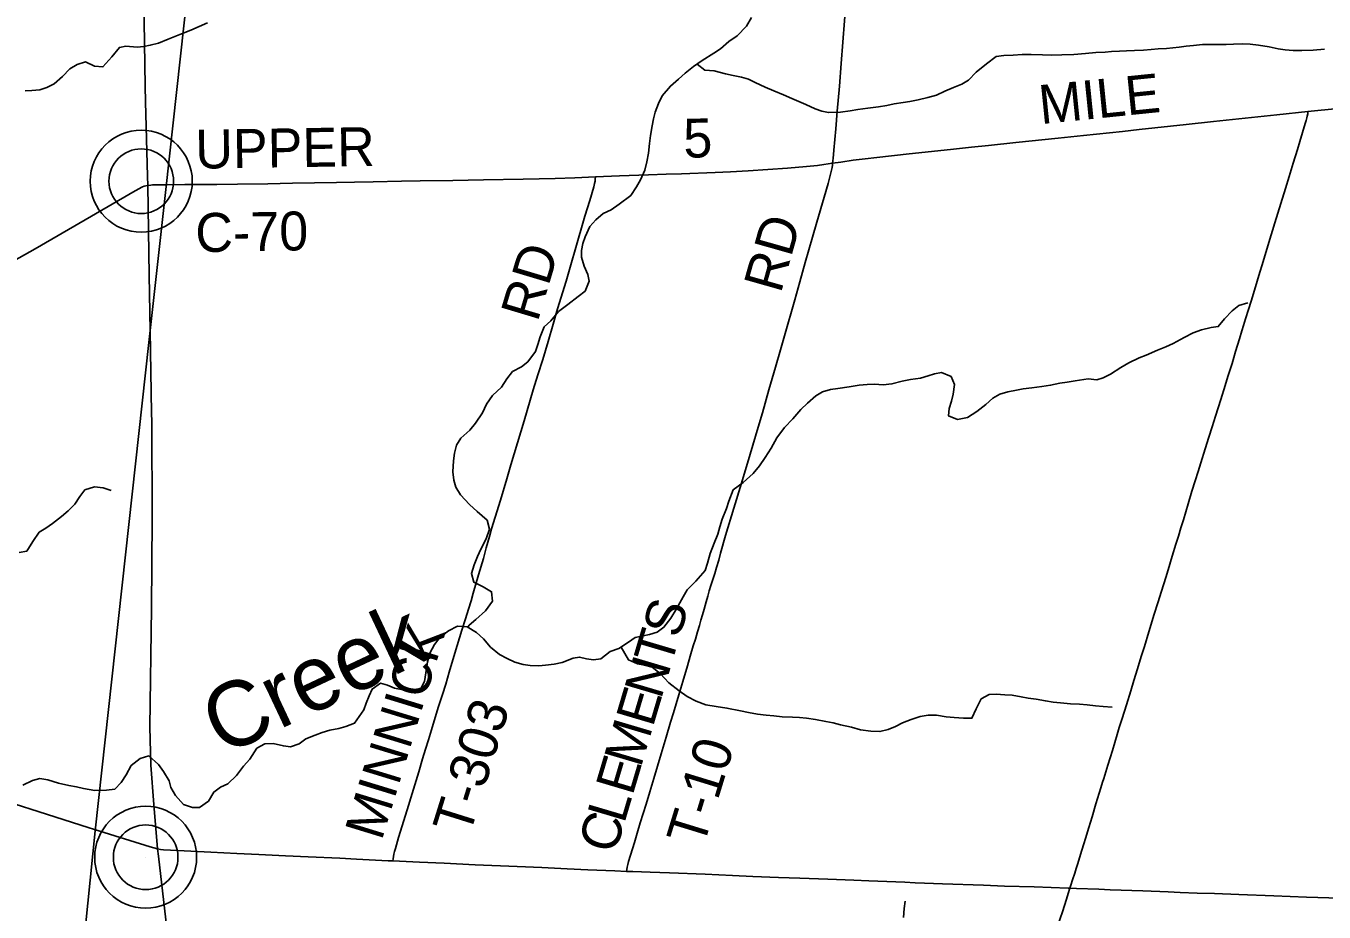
# Model space of a CAD drawing. Extents: x 1451455 to 1749751, y 218250 to 574981.
# Drawn here: x 1561053 to 1571052, y 405313 to 412139 of the extents above; entities that cross this region are included whole.
import ezdxf

# ---------------------------------------------------------------- set-up
doc = ezdxf.new("R2010")
doc.units = 0
for name, color, linetype in [('GM_X_County_Road', 7, 'Continuous'), ('GM_X_County_Road_Text', 7, 'Continuous'), ('GM_X_Minor_River', 7, 'Continuous'), ('GM_X_Minor_River_Text', 7, 'Continuous'), ('GM_X_State_Route', 7, 'Continuous'), ('GM_X_Township', 7, 'Continuous'), ('GM_X_Township_Road', 7, 'Continuous'), ('GM_X_Township_Road_Text', 7, 'Continuous'), ('GM_X_Unincorporated', 7, 'Continuous'), ('GM_X_Unincorporated_Location', 7, 'Continuous'), ('GM_X_US_Route', 7, 'Continuous')]:
    doc.layers.add(name, color=color, linetype=linetype)

msp = doc.modelspace()

# ---------------------------------------------------------------- linework, layer by layer
at = {"layer": 'GM_X_County_Road'}
for points in [[(1570927.5, 411479.8), (1571004, 411488.3), (1571294.6, 411516.7), (1571565.5, 411544.9), (1571862.5, 411575.8), (1572342.1, 411626.3), (1572580.2, 411652.5), (1572821.7, 411677.9), (1573128.2, 411711.9), (1573261.9, 411725.5), (1573350.1, 411734.8), (1573421.9, 411741.8), (1573467.8, 411745.9), (1573499.4, 411748.2)], [(1567266.8, 411080.8), (1567329.7, 411090.5), (1567423.7, 411104.4), (1567516, 411115.6), (1567606.1, 411126.1), (1567856.8, 411154.3), (1568175.6, 411187.9), (1568335.6, 411204.2), (1568466.1, 411218.6), (1568678.1, 411240.7), (1569004.4, 411275), (1569200.2, 411294), (1569500.3, 411326), (1569627.5, 411340.2), (1569989.5, 411379.8), (1570201.6, 411401.9), (1570687.7, 411453.3), (1570927.5, 411479.8)], [(1565439.2, 410976.3), (1565624.2, 410983.6), (1565847.2, 410991.4), (1565984.8, 410996.3), (1566102.9, 410999.6), (1566361.9, 411010), (1566480, 411015), (1566617, 411023.6), (1566768.2, 411033.2), (1566919.6, 411044.5), (1567066, 411055.8), (1567151.1, 411064.1), (1567199.9, 411070.6), (1567266.8, 411080.8)], [(1561990.5, 410910.2), (1562015.4, 410912.6), (1562028.8, 410913.9), (1562044, 410914.5), (1562133.3, 410915.6), (1562139.5, 410915.6), (1562276.8, 410917.3), (1562524.1, 410917.7), (1562682.3, 410919.7), (1562915.2, 410923.7), (1563106.8, 410928.1), (1563446.3, 410933.4), (1563584.1, 410936.5), (1563728.4, 410939.2), (1563944.9, 410942.7), (1564089.2, 410944.6), (1564341.9, 410949.3), (1564578, 410953.6), (1564883.1, 410958.5), (1565129.2, 410964.6), (1565280, 410970), (1565439.2, 410976.3)], [(1560686.7, 410177.2), (1561125.1, 410422.9), (1561894.8, 410868.9), (1561927.2, 410887.3), (1561939.3, 410894), (1561951.5, 410899.4), (1561962.8, 410903.6), (1561975.3, 410907.2), (1561990.5, 410910.2)]]:
    msp.add_lwpolyline(points, dxfattribs=at)
at = {"layer": 'GM_X_Minor_River'}
for points in [[(1561046.1, 411639.3), (1561098.1, 411642.4), (1561160.1, 411645.5), (1561214.3, 411664.6), (1561270.7, 411691.7), (1561333.5, 411748.7), (1561390.4, 411807.8), (1561446.9, 411842.9), (1561511.1, 411861.9), (1561580.5, 411828.8), (1561646.3, 411823.7), (1561715.5, 411900.7), (1561772.6, 411973.8), (1561822.7, 411983), (1561908.4, 411975.6), (1561960.4, 411980.8), (1562010.5, 411990), (1562072.7, 412007), (1562149.1, 412035.8), (1562239.5, 412072.3), (1562322, 412107), (1562386.3, 412134), (1562450.7, 412163)], [(1564457.1, 407507.1), (1564467.3, 407522.5), (1564517.9, 407565.7), (1564592.9, 407634.6), (1564646.1, 407707.7), (1564639.3, 407779.9), (1564576, 407818.9), (1564502.7, 407854.1), (1564483.8, 407920.4), (1564504.9, 407988.1), (1564529.9, 408051.8), (1564556.8, 408107.3), (1564598.1, 408188.7), (1564623.2, 408262.3), (1564604.4, 408330.7), (1564527.6, 408398), (1564470.6, 408452.9), (1564400, 408528.1), (1564365, 408586.6), (1564347.9, 408639), (1564340.9, 408705.1), (1564346.3, 408789), (1564353.3, 408849), (1564368.3, 408908.7), (1564403.1, 408962.2), (1564472, 409025.1), (1564516.9, 409078.4), (1564570.1, 409159.6), (1564601.2, 409225.1), (1564646.2, 409292.5), (1564715.1, 409355.4), (1564756.2, 409420.8), (1564801, 409476.1), (1564869.5, 409513), (1564920.1, 409552.2), (1564977.3, 409631.3), (1564996.2, 409685), (1565013.1, 409744.8), (1565044.4, 409822.3), (1565097, 409867.5), (1565156.1, 409938.6), (1565226.9, 409993.5), (1565305.8, 410054.2), (1565360.4, 410095.4), (1565391.7, 410172.9), (1565380.5, 410223.1), (1565353.6, 410289.5), (1565332.8, 410357.9), (1565331.7, 410410), (1565342.5, 410461.8), (1565361.4, 410515.5), (1565396.6, 410593), (1565443.4, 410646.3), (1565498.1, 410693.4), (1565560.5, 410722.4), (1565623.1, 410765.5), (1565712.1, 410832.1), (1565757.1, 410899.4), (1565786, 410952.9), (1565819.2, 411028.4), (1565836.2, 411092.2), (1565849.3, 411158), (1565856.5, 411233.9), (1565863.5, 411293.8), (1565876.7, 411369.7), (1565887.6, 411423.5), (1565900.4, 411475.3), (1565925.5, 411541), (1565954.4, 411600.5), (1566017.6, 411675.6), (1566078.3, 411728.6), (1566131.1, 411775.8), (1566195.8, 411826.8), (1566262.5, 411871.7), (1566351.3, 411928.3), (1566401.8, 411963.5), (1566466.6, 412018.5), (1566531.2, 412063.5), (1566602.3, 412136.4), (1566641.4, 412203.8)], [(1566222, 411844.4), (1566281.2, 411799.4), (1566355, 411792.2), (1566442.5, 411768.8), (1566500.2, 411757.8), (1566563.9, 411744.8), (1566617.6, 411730), (1566671.1, 411703.1), (1566746.4, 411667.9), (1566813.8, 411638.8), (1566887.2, 411607.6), (1566952.7, 411580.5), (1567059.8, 411534.8), (1567131.1, 411499.6), (1567182.7, 411482.8), (1567234.5, 411471.9), (1567326.4, 411474.5), (1567400.5, 411485.3), (1567460.5, 411494.3), (1567536.6, 411505.1), (1567618.7, 411515.8), (1567684.7, 411526.8), (1567740.8, 411537.9), (1567808.9, 411548.8), (1567861, 411557.9), (1567925.1, 411570.9), (1567999.3, 411587.7), (1568067.5, 411606.6), (1568129.9, 411635.7), (1568198.3, 411664.6), (1568262.7, 411691.6), (1568313.1, 411720.8), (1568372, 411781.9), (1568450.9, 411846.6), (1568525.8, 411903.5), (1568585.8, 411910.5), (1568657.8, 411913.3), (1568725.7, 411918.2), (1568795.7, 411919.1), (1568883.5, 411915.7), (1568955.4, 411914.6), (1569031.3, 411915.3), (1569125.2, 411919.8), (1569213.2, 411926.4), (1569295.2, 411933.1), (1569365.2, 411938), (1569415.2, 411943.2), (1569477.1, 411944.2), (1569529.1, 411947.4), (1569591.1, 411950.4), (1569661, 411953.3), (1569721, 411956.3), (1569775, 411961.5), (1569839, 411966.4), (1569935, 411974.9), (1569991, 411984), (1570045.1, 411989.1), (1570115.1, 411996), (1570181, 411997), (1570296.8, 411997.1), (1570354.8, 411998.2), (1570424.7, 412001.1), (1570482.6, 411998.1), (1570546.4, 411991.1), (1570628, 411977.8), (1570697.7, 411962.7), (1570753.5, 411955.8), (1570815.3, 411950.8), (1570881.2, 411949.7), (1570967.1, 411952.3), (1571055.1, 411959)], [(1568195.3, 409303.5), (1568182.5, 409249.7), (1568165.5, 409192), (1568158.6, 409136), (1568228, 409106.9), (1568306.2, 409123.7), (1568376.8, 409168.5), (1568447.7, 409223.4), (1568500.4, 409272.6), (1568554.8, 409301.8), (1568615, 409320.8), (1568683.1, 409333.7), (1568733.2, 409342.9), (1568801.3, 409351.8), (1568877.3, 409362.6), (1568945.4, 409371.5), (1569017.5, 409386.4), (1569073.6, 409395.5), (1569133.7, 409404.5), (1569233.8, 409420.9), (1569301.6, 409411.8), (1569351.7, 409427), (1569408.1, 409456.1), (1569486.9, 409506.9), (1569549.4, 409543.9), (1569627.9, 409582.7), (1569682.2, 409603.8), (1569768.7, 409640.5), (1569833, 409667.4), (1569889.4, 409692.5), (1569974, 409739.2), (1570044.5, 409774.1), (1570106.8, 409799.1), (1570183, 409815.9), (1570237, 409823), (1570285.9, 409882.3), (1570344.9, 409945.4), (1570395.5, 409984.6), (1570465.7, 410005.5)], [(1562830.1, 406576.4), (1562892.5, 406609.4), (1562956.5, 406612.4), (1563036, 406593.1), (1563089.8, 406586.2), (1563158.1, 406609.2), (1563208.7, 406646.4), (1563281, 406675.2), (1563335.3, 406696.3), (1563393.5, 406713.4), (1563463.6, 406726.3), (1563515.8, 406743.5), (1563584.1, 406768.4), (1563620.9, 406819.8), (1563655.7, 406871.3), (1563672.5, 406923), (1563697.4, 406978.6), (1563720.2, 407030.3), (1563784.9, 407075.3), (1563836.6, 407060.5), (1563892.1, 407037.6), (1563957.8, 407024.5), (1564021.5, 407013.5), (1564087.5, 407020.4), (1564122.6, 407087.9), (1564145.1, 407239.6), (1564164.2, 407307.3), (1564199.2, 407374.8), (1564242, 407428.1), (1564308.8, 407479.1), (1564377.3, 407516), (1564451.1, 407510.8), (1564522.3, 407467.6), (1564577.4, 407418.7), (1564632.3, 407353.8), (1564701.2, 407296.7), (1564760.6, 407265.7), (1564818.1, 407238.8), (1564883.7, 407219.7), (1564937.5, 407212.8), (1565003.3, 407209.8), (1565055.4, 407215), (1565121.4, 407221.9), (1565183.5, 407234.9), (1565267.9, 407267.6), (1565318, 407276.8), (1565371.7, 407263.9), (1565423.5, 407257), (1565481.6, 407264.1), (1565552.4, 407321), (1565618.6, 407342), (1565695.3, 407390.8), (1565745.9, 407428), (1565806, 407441), (1565856.1, 407450.2), (1565916.3, 407469.2), (1565966.9, 407506.4), (1566019.9, 407575.6), (1566063.1, 407649), (1566114.5, 407740.2), (1566145.4, 407795.7), (1566212.3, 407860.7), (1566283.6, 407943.6), (1566302.5, 407999.3), (1566323.7, 408075), (1566353, 408154.5), (1566382.1, 408224.1), (1566397, 408279.9), (1566416, 408339.6), (1566449.3, 408421.1), (1566466.2, 408478.9), (1566501.6, 408566.3), (1566576.4, 408621.2), (1566655.4, 408691.9), (1566704.3, 408749.2), (1566747.3, 408814.5), (1566792.4, 408885.8), (1566835.7, 408965.2), (1566894.9, 409046.2), (1566959.9, 409113.2), (1567021, 409184.3), (1567073.8, 409233.5), (1567136.6, 409288.5), (1567189, 409319.7), (1567249.3, 409338.7), (1567307.3, 409345.8), (1567393.4, 409358.4), (1567471.5, 409371.2), (1567533.5, 409376.2), (1567589.4, 409379.3), (1567655.3, 409374.2), (1567723.3, 409381.1), (1567801.5, 409401.9), (1567867.6, 409414.8), (1567943.7, 409425.6), (1568001.9, 409442.7), (1568052.1, 409457.9), (1568106.2, 409469), (1568179.6, 409437.8), (1568204.5, 409377.4), (1568195.3, 409303.5)], [(1560999.5, 408082.4), (1561059.6, 408093.5), (1561106.8, 408166.7), (1561155.9, 408240), (1561206.4, 408271.2), (1561256.9, 408306.4), (1561327.6, 408359.3), (1561378.3, 408404.5), (1561429.1, 408455.7), (1561468, 408513.1), (1561506.8, 408564.5), (1561581.1, 408589.3), (1561648.8, 408580.2), (1561710.4, 408559.2)], [(1565638.5, 407354.6), (1565693.1, 407256.7), (1565764.5, 407225.6), (1565816.3, 407214.7), (1565875.9, 407199.8), (1565937, 407150.8), (1566003.8, 407079.7), (1566084.6, 407016.3), (1566145.8, 406973.3), (1566215.1, 406938.2), (1566290.5, 406909), (1566370.2, 406895.7), (1566451.9, 406884.4), (1566557.4, 406862.7), (1566619.1, 406849.7), (1566688.8, 406838.5), (1566754.6, 406829.5), (1566814.4, 406824.5), (1566878.2, 406817.5), (1566958, 406814.2), (1567011.9, 406811.4), (1567065.7, 406806.5), (1567133.5, 406795.4), (1567213.1, 406782.1), (1567270.9, 406771.2), (1567328.5, 406756.2), (1567412.1, 406736.9), (1567481.7, 406717.8), (1567561.4, 406706.5), (1567631.2, 406703.4), (1567695.4, 406718.3), (1567749.7, 406743.5), (1567806.1, 406770.6), (1567870.4, 406795.6), (1567940.7, 406820.5), (1568002.8, 406829.5), (1568066.7, 406828.4), (1568142.4, 406817.2), (1568202.2, 406812.3), (1568274, 406807.1), (1568339.9, 406806), (1568373.1, 406879.5), (1568410.3, 406955), (1568472.8, 406990), (1568526.7, 406991.1), (1568592.5, 406986.1), (1568650.4, 406983.1), (1568718.1, 406972.1), (1568771.9, 406961.2), (1568833.6, 406952.2), (1568905.3, 406939), (1568965.1, 406930.1), (1569022.9, 406925.1), (1569098.7, 406917.9), (1569168.5, 406914.8), (1569226.4, 406909.9), (1569292.2, 406902.8), (1569350, 406895.9), (1569419.8, 406890.8)], [(1561030, 406289.2), (1561104.4, 406326), (1561158.6, 406341.1), (1561222.4, 406332.1), (1561303.8, 406306.8), (1561383.4, 406287.5), (1561443.1, 406276.5), (1561496.8, 406263.7), (1561582.5, 406250.3), (1561672.4, 406250.8), (1561738.4, 406259.8), (1561785.2, 406311.1), (1561826.1, 406370.4), (1561863.3, 406441.9), (1561932.1, 406496.8), (1562000.3, 406515.7), (1562075.1, 406450.5), (1562112.1, 406395.9), (1562156.9, 406323.1), (1562168, 406272.9), (1562204.9, 406210.3), (1562265.7, 406141.3), (1562335.2, 406118.2), (1562389.2, 406119.3), (1562457.9, 406168.2), (1562501, 406237.5), (1562551.5, 406274.8), (1562607.8, 406299.9), (1562674.8, 406364.8), (1562729.9, 406436), (1562776.7, 406491.2), (1562830.1, 406576.4)], [(1567811.4, 405269.8), (1567818.5, 405339.8), (1567825.4, 405395.7)]]:
    msp.add_lwpolyline(points, dxfattribs=at)
at = {"layer": 'GM_X_State_Route'}
msp.add_lwpolyline([(1560581.5, 406267.8), (1561531.4, 405964.6), (1561579.7, 405949.6), (1562009.5, 405816.5), (1562067.3, 405800.4), (1562090.1, 405793.8), (1562112.8, 405791), (1562272.1, 405783.4), (1562477, 405773.7), (1562677, 405764), (1562846.9, 405756), (1563052.8, 405746), (1563226.9, 405737.5), (1563471.2, 405726.8), (1563600, 405720), (1563843.8, 405708.4), (1563879.5, 405706.7), (1564083.1, 405697.1), (1564275.6, 405688.4), (1564513.3, 405677.9), (1564835.8, 405663.6), (1565027.7, 405655.5), (1565222.9, 405646.7), (1565380.3, 405639.4), (1565589.5, 405629.7), (1565678.9, 405626.2), (1565727.2, 405624.3), (1565861.2, 405619.6), (1566010, 405614.3), (1566284.6, 405604), (1566494.7, 405594.1), (1566651.1, 405587.9), (1566850, 405579.6), (1567014.5, 405574.2), (1567228.6, 405565.9), (1567430.1, 405558.3), (1567545, 405553.9), (1567822.6, 405542.4), (1567903.1, 405539.1), (1567973.9, 405536.2), (1568114.2, 405530.5), (1568428, 405519.3), (1568590.1, 405513.6), (1568817.8, 405506.3), (1569081, 405496.6), (1569093, 405496.2), (1569144.1, 405494.2), (1569318, 405488.2), (1569404.5, 405485), (1569654.8, 405475.2), (1569850.1, 405468.3), (1569943.9, 405464.5), (1570074.1, 405459.3), (1570208.3, 405454.8), (1570395.2, 405448.7), (1570664.5, 405438.6), (1570917.6, 405428.8), (1571176.8, 405418.8)], dxfattribs=at)
at = {"layer": 'GM_X_Township'}
for points in [[(1538810.1, 393176.3), (1539082.9, 395731.5), (1539798.5, 401120.2), (1539879.6, 401684.3), (1540485.5, 406916.5), (1540841.8, 410532.7), (1540946, 411161.1), (1541059.8, 411850.8), (1541630.7, 416768.6), (1544044.6, 416508.2), (1548554.3, 416002.5), (1551520, 415666.9), (1555394.9, 415228.4), (1561908.1, 414519.1), (1562522.4, 414452.2), (1562129.3, 410879.6), (1561999.6, 409700.6), (1561585.7, 405938.9), (1561115.5, 401304.4), (1560610.7, 396563.8), (1560083.8, 391183.3)], [(1560083.8, 391183.3), (1560610.7, 396563.8), (1561115.5, 401304.4), (1561585.7, 405938.9), (1561999.6, 409700.6), (1562129.3, 410879.6), (1562522.4, 414452.2), (1567473.9, 414060.3), (1573640.7, 413409.6), (1577383.4, 413049), (1580442.5, 412789.8), (1580379.9, 410197.1), (1580229.9, 405083.8), (1579924.2, 397126.9), (1579705.3, 392782.1)]]:
    msp.add_lwpolyline(points, dxfattribs=at)
at = {"layer": 'GM_X_Township_Road'}
for points in [[(1567266.8, 411080.8), (1567268.9, 411100.1), (1567271.1, 411119.8), (1567273.8, 411148.6), (1567276.4, 411183.1), (1567283.8, 411263.6), (1567290.8, 411345.4), (1567302.4, 411482.7), (1567318.9, 411675.6), (1567332.3, 411848.9), (1567383.8, 412509.7), (1567396.1, 412666.7), (1567409.1, 412843.4), (1567420.6, 412990.6), (1567438.5, 413245.9), (1567458.7, 413537.3), (1567462.5, 413594.1)], [(1569345.8, 406312.9), (1569354.9, 406342), (1569386.5, 406443.8), (1569421.5, 406557.5), (1569458, 406679.6), (1569474.8, 406733.7), (1569496.8, 406804.2), (1569529.4, 406908.7), (1569563.4, 407017.7), (1569587.7, 407095.7), (1569615.3, 407185.7), (1569644.4, 407280.7), (1569668.2, 407358.1), (1569703.2, 407470.7), (1569744.6, 407606.7), (1569771.8, 407696.2), (1569799.3, 407784.8), (1569832, 407890.7), (1569850.1, 407949.3), (1569882.2, 408054.3), (1569910.5, 408147), (1569929.6, 408208), (1569949.6, 408272.2), (1569968.3, 408335.1), (1570005.5, 408457.5), (1570034.7, 408554.9), (1570058.8, 408635.7), (1570081.1, 408705.6), (1570102.8, 408774), (1570136.7, 408880.7), (1570165.4, 408971.8), (1570190.4, 409051.3), (1570215.1, 409133.1), (1570255.9, 409260.8), (1570289.9, 409369), (1570311.6, 409437.9), (1570343.4, 409538.4), (1570371, 409630), (1570400.5, 409727.9), (1570419.4, 409790.5), (1570431.4, 409830.1), (1570447.1, 409882.2), (1570469.3, 409953.7), (1570489.8, 410019.4), (1570523.1, 410129.8), (1570549.2, 410215.3), (1570582.5, 410324.3), (1570626.9, 410470.1), (1570673.7, 410622.4), (1570719.4, 410771.6), (1570754.9, 410887.7), (1570782.6, 410978.4), (1570814.2, 411081.7), (1570846.3, 411186.4), (1570865.2, 411248.2), (1570907.3, 411388.5), (1570913.7, 411410.7), (1570919.5, 411430.5), (1570923, 411445.1), (1570925.9, 411462.9), (1570927.5, 411479.8)], [(1567145.4, 410627.2), (1567158, 410672.2), (1567232, 410924), (1567251.4, 410996.9), (1567258.7, 411028.9), (1567262.1, 411048.4), (1567265.1, 411066.6), (1567266.8, 411080.8)], [(1563879.5, 405706.7), (1563881.7, 405723.9), (1563883.9, 405740.3), (1563886.9, 405758.1), (1563891.7, 405779), (1563898.4, 405802.4), (1563923.7, 405887.1), (1563988.3, 406100.7), (1564028.4, 406227.3), (1564078, 406392.6), (1564108.3, 406493.4), (1564130.2, 406568.7), (1564152.5, 406640.7), (1564176.1, 406715.7), (1564205.7, 406812.9), (1564231.9, 406897.3), (1564260.7, 406987.8), (1564286.1, 407069.3), (1564313.1, 407160.4), (1564356.8, 407308), (1564410.4, 407483.7), (1564439.3, 407572.4), (1564462.8, 407647.2), (1564481.6, 407709.7), (1564498.7, 407768.7), (1564539.6, 407910.3), (1564576.3, 408036.5), (1564599, 408118.7), (1564624.3, 408207), (1564640, 408263.8), (1564667.6, 408354.9), (1564707.2, 408486.7), (1564756.3, 408650.1), (1564789, 408759.2), (1564838.8, 408926.7), (1564889.6, 409096.4), (1564961.1, 409335.2), (1564997, 409451.1), (1565033.5, 409570.3), (1565074.2, 409708.9), (1565113.2, 409840.9), (1565148.6, 409960.5), (1565213.4, 410173.9), (1565255.6, 410315.4), (1565284.1, 410413), (1565358.7, 410674.4), (1565395.2, 410794.6), (1565426.4, 410899.6), (1565433.2, 410926.4), (1565436.5, 410942.6), (1565438.3, 410958.3), (1565439.2, 410976.3)], [(1565678.9, 405626.2), (1565681.2, 405640.1), (1565684.2, 405658.3), (1565688.6, 405680.4), (1565694.2, 405701.7), (1565709.1, 405751.9), (1565739.5, 405847.9), (1565760.4, 405920.1), (1565785.4, 406001.5), (1565806.9, 406073.4), (1565829.3, 406145.3), (1565858.2, 406239.3), (1565890.2, 406342.6), (1565917.6, 406437), (1565946, 406530.8), (1565984.2, 406659.3), (1566018.8, 406776.8), (1566040.5, 406847.2), (1566081, 406986), (1566112.3, 407089.7), (1566148, 407209.1), (1566170.4, 407284.4), (1566192.9, 407363), (1566209.2, 407416.3), (1566226.3, 407472.7), (1566240.2, 407519.8), (1566252.3, 407560.6), (1566264.1, 407601.4), (1566276.7, 407645.5), (1566292.4, 407702.1), (1566304.9, 407746.2), (1566316.9, 407787), (1566329.3, 407827.7), (1566343.7, 407874.5), (1566358, 407921.3), (1566372.7, 407968), (1566389.1, 408024.4), (1566403.2, 408078.5), (1566440.2, 408214), (1566504.4, 408423.9), (1566563.4, 408616.9), (1566630.6, 408841.2), (1566672.5, 408978.5), (1566700.6, 409072.8), (1566726.2, 409157.6), (1566776.2, 409334.5), (1566826.8, 409511.1), (1566865, 409643.5), (1566895.6, 409750.8), (1566975.4, 410028.2), (1567014.6, 410167.2), (1567055.7, 410315.8), (1567112.8, 410511.1), (1567145.4, 410627.2)], [(1569093, 405496.2), (1569100.8, 405519), (1569114.8, 405561), (1569131.1, 405612.1), (1569143, 405649.2), (1569154.9, 405686.6), (1569167.7, 405729.4), (1569185.9, 405790.2), (1569200.6, 405837.3), (1569213.9, 405880), (1569239.9, 405964.1), (1569265.2, 406046.1), (1569295.1, 406145.4), (1569332.3, 406269.5), (1569345.8, 406312.9)], [(1569002.3, 405212.3), (1569036.3, 405314.3), (1569068.2, 405411.8), (1569080.9, 405455.1), (1569093, 405496.2)]]:
    msp.add_lwpolyline(points, dxfattribs=at)
at = {"layer": 'GM_X_Unincorporated'}
for centre, radius in [((1561941.3, 410943), 392.8), ((1561941.3, 410943), 249), ((1561975.1, 405735.3), 392.8), ((1561975.1, 405735.3), 249)]:
    msp.add_circle(centre, radius, dxfattribs=at)
at = {"layer": 'GM_X_Unincorporated_Location'}
for p, q in [((1561941.3, 410943), (1561941.3, 410943)), ((1561975.1, 405735.3), (1561975.1, 405735.3))]:
    msp.add_line(p, q, dxfattribs=at)
at = {"layer": 'GM_X_US_Route'}
for points in [[(1561974.7, 411554.6), (1561971.7, 411674.7), (1561961, 412341.7)], [(1562067.3, 405800.4), (1562038, 406142.4), (1562015.6, 406443.4), (1562006.2, 406738.7), (1562019, 407653.9), (1562025.6, 408339.3), (1562021.4, 409089.6), (1562021, 409159.2), (1562009.4, 409789.4), (1562001.5, 410218.5), (1561990.5, 410910.2), (1561988.9, 410982.7), (1561974.7, 411554.6)], [(1563134.6, 397979), (1563093, 398234.7), (1563065, 398407.1), (1562864.4, 399687.3), (1562749.4, 400446.3), (1562687.9, 400861.5), (1562661.9, 401046.9), (1562559.7, 401814.4), (1562504.2, 402280.2), (1562493.4, 402364.6), (1562484.8, 402423), (1562392.2, 403152), (1562298.6, 403907.2), (1562271.3, 404105.5), (1562185.6, 404802.3), (1562138.9, 405186.5), (1562073.4, 405743.7), (1562067.3, 405800.4)]]:
    msp.add_lwpolyline(points, dxfattribs=at)

# ---------------------------------------------------------------- texts
at = {"layer": 'GM_X_County_Road_Text'}
for s, rotation, p in [('MILE', 5.8206, (1568870, 411381.9)), ('UPPER', 0.87657, (1562359.6, 411039.2)), ('5', 1.36318, (1566119.9, 411122.8)), ('C-70', 1.03157, (1562360.2, 410395.6))]:
    msp.add_text(s, height=300, rotation=rotation, dxfattribs=at).set_placement(p)
at = {"layer": 'GM_X_Minor_River_Text'}
msp.add_text('Creek', height=499.97, rotation=25.17069, dxfattribs=at).set_placement((1562564.9, 406511.2))
at = {"layer": 'GM_X_Township_Road_Text'}
for s, rotation, p in [('RD', 74.18761, (1566866.7, 410071.7)), ('RD', 73.25422, (1564993.4, 409851.1)), ('S', 73.11507, (1566083.7, 407412.8)), ('MINNICK', 72.96227, (1563792.2, 405856)), ('T', 73.46535, (1566019.9, 407198.1)), ('N', 73.47857, (1565944.9, 406945)), ('E', 73.47767, (1565881, 406729.9)), ('T-303', 72.61507, (1564468.5, 405891.9)), ('M', 73.47908, (1565788.5, 406417.7)), ('T-10', 72.95554, (1566269.8, 405805.2)), ('E', 73.47562, (1565724.6, 406202.6)), ('L', 73.47835, (1565660.8, 405987.5)), ('C', 73.4772, (1565590.7, 405751.2))]:
    msp.add_text(s, height=300, rotation=rotation, dxfattribs=at).set_placement(p)

doc.saveas('drawing.dxf')
